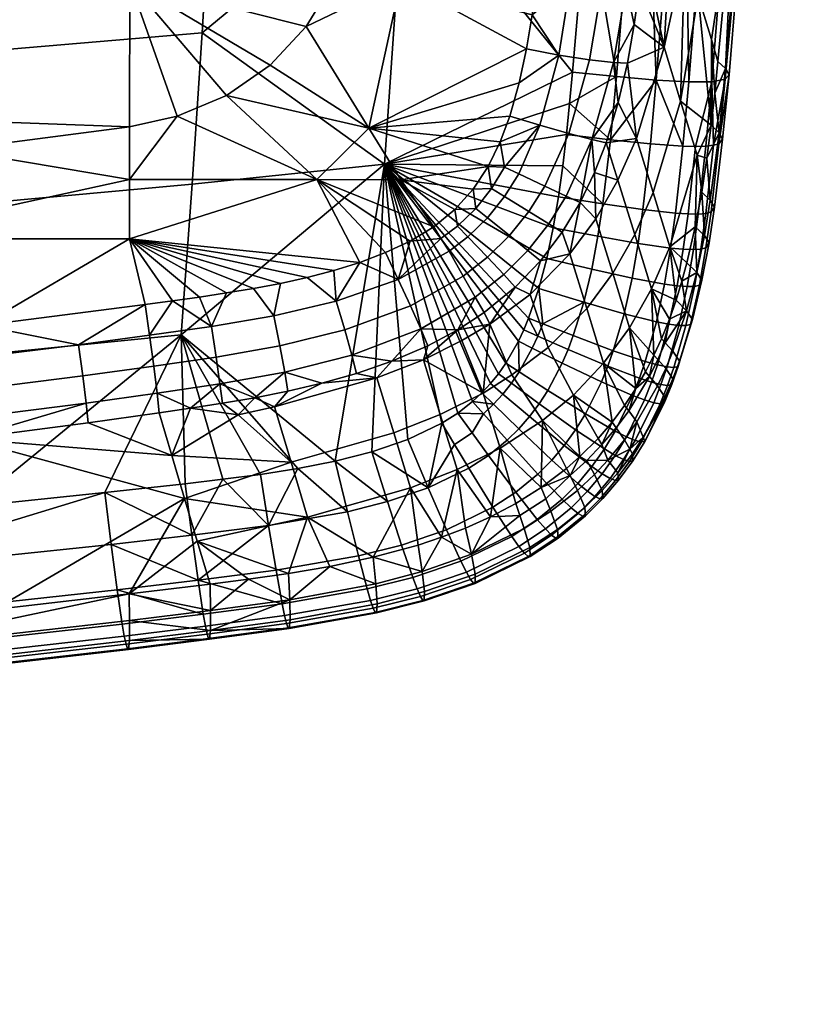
# Model space of a CAD drawing. Header units: millimetres. Extents: x -347 to 347, y -351 to 323.
# Tile 292 of 436: x 174 to 241, y -305 to -223. Entities that reach past the tile are written whole.
import ezdxf

# ---------------------------------------------------------------- set-up
doc = ezdxf.new("R2010")
doc.units = ezdxf.units.MM
for name, color, linetype in [('kolecka', 250, 'Continuous'), ('kryt', 7, 'Continuous'), ('podnoz', 7, 'Continuous'), ('sedak', 7, 'Continuous')]:
    doc.layers.add(name, color=color, linetype=linetype)

msp = doc.modelspace()

# ---------------------------------------------------------------- meshes
at = {"layer": 'kolecka'}
mesh = msp.add_polyface(dxfattribs=at)
corners = [(297.408, -80.989, 3.519), (297.619, -80.774, 2.436), (297.619, -86.257, 1.896), (297.408, -86.257, 3), (297.408, -75.924, 5.054), (297.619, -75.501, 4.034), (297.408, -71.257, 7.551), (297.619, -70.643, 6.633), (297.408, -67.164, 10.907), (297.619, -66.383, 10.127), (297.408, -71.434, 52.567), (297.619, -70.828, 53.49), (297.619, -66.383, 49.873), (297.408, -67.164, 49.093), (297.408, -76.318, 55.104), (297.619, -75.911, 56.131), (297.408, -81.198, 56.521), (297.619, -80.991, 57.606), (297.408, -86.257, 57.001), (297.619, -86.257, 58.105), (297.408, -91.524, 56.48), (297.619, -91.74, 57.563), (297.408, -96.589, 54.946), (297.619, -97.012, 55.966), (297.408, -101.256, 52.449), (297.619, -101.87, 53.367), (297.408, -105.349, 49.092), (297.619, -106.13, 49.873), (297.408, -108.823, 44.823), (297.619, -109.746, 45.429), (297.408, -111.361, 39.939), (297.619, -112.388, 40.345), (297.408, -112.778, 35.059), (297.619, -113.863, 35.266), (297.408, -113.258, 30), (297.619, -114.362, 30), (297.408, -112.737, 24.733), (297.619, -113.82, 24.517), (297.408, -111.203, 19.667), (297.619, -112.223, 19.245), (297.408, -108.706, 15), (297.619, -109.624, 14.387), (297.408, -105.349, 10.907), (297.619, -106.13, 10.127), (297.408, -101.08, 7.433), (297.619, -101.686, 6.51), (24.121, -296.161, 14.013), (24.121, -299.907, 9.407), (23.104, -299.435, 8.935), (23.104, -295.603, 13.646), (24.121, -293.422, 19.28), (23.104, -292.801, 19.034), (24.789, -294.368, 19.654), (24.789, -297.011, 14.571), (25, -295.395, 20.061), (25, -297.934, 15.177), (24.121, -291.895, 24.544), (23.104, -291.239, 24.419), (24.789, -292.894, 24.734), (25, -293.979, 24.941), (24.121, -291.378, 30), (23.104, -290.71, 30), (24.789, -292.395, 30), (25, -293.499, 30), (24.121, -291.939, 35.681), (23.104, -291.284, 35.812), (24.789, -292.937, 35.483), (25, -294.02, 35.267), (24.121, -293.594, 41.145), (23.104, -292.977, 41.4), (24.789, -294.534, 40.755), (25, -295.554, 40.333), (24.121, -296.287, 46.178), (23.104, -295.732, 46.549), (24.789, -297.133, 45.613), (25, -298.051, 45)]
mesh.append_faces([[corners[k] for k in face] for face in [(0, 1, 2, 3), (4, 5, 1, 0), (6, 7, 5, 4), (8, 9, 7, 6), (10, 11, 12, 13), (14, 15, 11, 10), (16, 17, 15, 14), (18, 19, 17, 16), (20, 21, 19, 18), (22, 23, 21, 20), (24, 25, 23, 22), (26, 27, 25, 24), (28, 29, 27, 26), (30, 31, 29, 28), (32, 33, 31, 30), (34, 35, 33, 32), (36, 37, 35, 34), (38, 39, 37, 36), (40, 41, 39, 38), (42, 43, 41, 40), (44, 45, 43, 42), (46, 47, 48, 49), (50, 46, 49, 51), (52, 53, 46, 50), (54, 55, 53, 52), (56, 50, 51, 57), (58, 52, 50, 56), (59, 54, 52, 58), (60, 56, 57, 61), (62, 58, 56, 60), (63, 59, 58, 62), (64, 60, 61, 65), (66, 62, 60, 64), (67, 63, 62, 66), (68, 64, 65, 69), (70, 66, 64, 68), (71, 67, 66, 70), (72, 68, 69, 73), (74, 70, 68, 72), (75, 71, 70, 74)]])
at = {"layer": 'kryt'}
mesh = msp.add_polyface(dxfattribs=at)
corners = [(137.785, -184.634, 407.939), (138.056, -149.499, 404.927), (160.883, -149.291, 406.382), (160.65, -184.416, 408.778), (114.837, -184.834, 407.177), (115.079, -149.695, 403.586), (91.867, -184.995, 406.568), (92.06, -149.854, 402.507), (68.891, -185.109, 406.132), (69.03, -149.969, 401.734), (160.385, -219.466, 411.828), (183.389, -184.248, 409.437), (183.239, -219.323, 411.972), (137.497, -219.636, 411.634), (114.585, -219.788, 411.458), (91.667, -219.91, 411.32), (68.748, -219.998, 411.223), (137.423, -230.784, 412.703), (160.316, -230.699, 412.744), (114.521, -230.863, 412.664), (91.616, -230.925, 412.633), (68.711, -230.969, 412.614), (91.605, -236.069, 412.856), (114.506, -236.044, 412.865), (80.154, -236.078, 412.853), (80.15, -240.053, 412.744), (205.443, -172.488, 409.055), (204.869, -184.187, 409.711), (204.209, -195.881, 410.42), (203.453, -207.574, 411.19), (202.465, -213.552, 411.603), (201.593, -216.46, 411.808), (198.108, -223.083, 412.285), (200.426, -219.258, 412.009), (191.371, -228.903, 412.665), (195.06, -226.361, 412.509), (187.237, -230.634, 412.756), (183.193, -231.555, 412.798), (168.316, -233.47, 412.861), (152.703, -235.322, 412.884), (137.405, -236.972, 412.87), (127.265, -237.974, 412.845), (104.364, -239.955, 412.751), (117.119, -238.9, 412.809), (91.6, -240.889, 412.683), (80.64, -241.594, 412.62)]
mesh.append_faces([[corners[k] for k in face] for face in [(0, 1, 2, 3), (4, 5, 1, 0), (6, 7, 5, 4), (8, 9, 7, 6), (10, 3, 11, 12), (13, 0, 3, 10), (14, 4, 0, 13), (15, 6, 4, 14), (16, 8, 6, 15), (17, 13, 10, 18), (19, 14, 13, 17), (20, 15, 14, 19), (21, 16, 15, 20), (22, 20, 19, 23), (20, 22, 24, 24), (25, 24, 22, 22), (11, 26, 27, 27), (28, 29, 11, 11), (29, 30, 12, 12), (31, 12, 30, 30), (32, 12, 33, 33), (34, 12, 35, 35), (32, 35, 12, 12), (12, 31, 33, 33), (11, 27, 28, 28), (36, 12, 34, 34), (37, 38, 18, 18), (36, 37, 12, 12), (12, 11, 29, 29), (10, 12, 37, 18), (17, 18, 39, 39), (40, 23, 19, 17), (39, 40, 17, 17), (39, 18, 38, 38), (23, 40, 41, 41), (42, 22, 23, 23), (41, 43, 23, 23), (42, 44, 22, 22), (44, 45, 25, 25), (25, 22, 44, 44), (42, 23, 43, 43)]])
at = {"layer": 'podnoz'}
mesh = msp.add_polyface(dxfattribs=at)
corners = [(184.398, -59.915, 132.973), (111.221, -36.138, 150.986), (109.172, -41.922, 150.986), (171.616, -67.769, 135.168), (208.519, -79.011, 126.16), (115.908, -50.799, 148.739), (143.764, -59.283, 141.957), (36.871, -15.508, 169), (88.046, -42.316, 155.495), (112.963, -30.254, 150.986), (178.674, -46.048, 135.168), (289.247, -82.389, 93.737), (70.051, -6.279, 137.329), (178.791, -45.05, 134.246), (171.125, -68.644, 134.246), (148.002, -61.596, 139.882), (60.363, -36.095, 137.329), (59.863, -34.735, 161.238), (78.62, -40.452, 156.729), (101.752, -47.501, 151.133), (124.879, -54.549, 145.514), (282.433, -103.361, 93.737), (61.062, -37.562, 112.444), (319.237, -115.29, 73.94), (101.752, -47.501, 151.133), (115.908, -50.799, 148.739), (88.046, -42.316, 155.495), (155.941, -37.161, 139.882), (132.977, -30.262, 146.438), (178.674, -46.048, 135.168), (178.791, -45.05, 134.246), (197.022, -51.345, 129.744), (124.879, -54.549, 145.514), (143.764, -59.283, 141.957), (148.002, -61.596, 139.882), (171.125, -68.644, 134.246), (189.574, -74.268, 129.744), (171.616, -67.769, 135.168), (78.62, -40.452, 156.729), (60.17, -33.836, 162.203), (59.863, -34.735, 161.238), (25, -305.5, 7.551), (25, -294.02, 35.267), (25, -298.051, 45), (25, -293.979, 24.941), (25, -293.499, 30)]
mesh.append_faces([[corners[k] for k in face] for face in [(0, 1, 2, 2), (3, 4, 0, 0), (2, 5, 6, 6), (6, 3, 2, 2), (3, 0, 2, 2), (7, 5, 2, 2), (5, 7, 8, 8), (9, 0, 10, 10), (9, 1, 0, 0), (11, 12, 13, 13), (14, 15, 16, 16), (17, 16, 18, 18), (16, 19, 18, 18), (20, 19, 16, 16), (21, 14, 16, 16), (20, 16, 15, 15), (22, 23, 21, 16), (24, 25, 26, 26), (27, 28, 29, 29), (29, 30, 27, 27), (30, 29, 31, 31), (32, 33, 25, 25), (32, 25, 24, 24), (32, 34, 33, 33), (35, 36, 37, 37), (37, 34, 35, 35), (33, 34, 37, 37), (24, 26, 38, 38), (38, 39, 40, 40), (38, 26, 39, 39), (41, 42, 43, 43), (42, 44, 45, 45)]])
at = {"layer": 'sedak'}
mesh = msp.add_polyface(dxfattribs=at)
corners = [(208.58, -158.797, 473.059), (208.986, -133.411, 475.239), (192.414, -134.094, 473.217), (192.041, -159.717, 471.206), (207.733, -184.148, 470.464), (191.265, -185.308, 468.805), (206.446, -209.457, 467.454), (190.085, -210.863, 466.015), (189.344, -223.621, 464.475), (204.719, -234.703, 464.032), (225.273, -145.11, 475.74), (222.867, -198.305, 469.891), (220.563, -226.943, 465.939), (224.467, -169.55, 473.294), (223.755, -183.94, 471.662), (221.803, -212.64, 467.983), (224.933, -157.337, 474.567), (220.314, -229.576, 465.547), (230.928, -233.198, 463.492), (231.795, -233.175, 462.684), (232.306, -227.741, 463.533), (230.357, -227.761, 464.962), (229.853, -233.172, 464.127), (232.451, -233.1, 461.7), (233.421, -227.535, 461.403), (227.628, -227.607, 465.738), (224.276, -227.315, 465.992), (223.765, -232.636, 465.187), (236.232, -169.882, 471.211), (234.626, -198.872, 467.658), (235.77, -198.684, 465.547), (237.4, -169.71, 469.119), (234.253, -169.937, 472.583), (232.661, -198.909, 469.057), (231.513, -169.883, 473.284), (229.925, -198.805, 469.793), (228.165, -169.742, 473.448), (226.573, -198.588, 469.999), (237.035, -145.239, 473.774), (238.222, -145.079, 471.696), (235.046, -145.311, 475.125), (232.304, -145.301, 475.798), (228.962, -145.224, 475.931), (225.488, -132.871, 476.813), (195.06, -226.361, 412.509), (198.108, -223.083, 412.285), (203.393, -231.65, 412.666), (191.371, -228.903, 412.665)]
mesh.append_faces([[corners[k] for k in face] for face in [(0, 1, 2, 3), (4, 0, 3, 5), (6, 4, 5, 7), (8, 6, 7, 7), (6, 8, 9, 9), (1, 0, 10, 10), (4, 6, 11, 11), (6, 9, 12, 12), (13, 0, 4, 4), (13, 4, 14, 14), (11, 14, 4, 4), (12, 15, 6, 6), (11, 6, 15, 15), (16, 0, 13, 13), (16, 10, 0, 0), (12, 9, 17, 17), (18, 19, 20, 20), (20, 21, 22, 18), (20, 23, 24, 24), (21, 25, 22, 22), (25, 26, 27, 27), (27, 26, 17, 17), (12, 17, 26, 26), (28, 29, 30, 31), (32, 33, 29, 28), (34, 35, 33, 32), (36, 37, 35, 34), (38, 28, 31, 39), (40, 32, 28, 38), (41, 34, 32, 40), (42, 36, 34, 41), (30, 29, 20, 24), (21, 20, 29, 33), (33, 35, 21, 21), (35, 25, 21, 21), (37, 26, 25, 25), (15, 12, 26, 26), (11, 15, 37, 37), (26, 37, 15, 15), (37, 14, 11, 11), (37, 36, 13, 14), (37, 25, 35, 35), (16, 13, 36, 36), (36, 42, 10, 16), (42, 43, 10, 10), (44, 45, 46, 46), (44, 46, 47, 47)]])
mesh = msp.add_polyface(dxfattribs=at)
corners = [(120.365, -162.846, 463.108), (120.616, -136.429, 464.342), (96.555, -136.97, 462.395), (96.351, -163.571, 461.33), (119.858, -189.246, 461.635), (95.942, -190.157, 460.058), (144.312, -161.962, 465.415), (144.607, -135.768, 466.87), (143.713, -188.133, 463.677), (142.809, -214.282, 461.657), (119.096, -215.627, 459.924), (142.243, -227.344, 460.542), (118.08, -241.982, 457.975), (141.601, -240.396, 459.357), (192.041, -159.717, 471.206), (192.414, -134.094, 473.217), (191.265, -185.308, 468.805), (166.46, -212.693, 463.777), (190.085, -210.863, 466.015), (188.502, -236.363, 462.839), (189.344, -223.621, 464.475), (165.808, -225.614, 462.45), (165.068, -238.522, 461.039), (164.24, -251.414, 459.545), (140.883, -253.435, 458.103), (187.56, -249.085, 461.107), (184.895, -249.114, 411.889), (184.525, -246.516, 411.934), (186.819, -246.211, 411.986), (190.11, -248.382, 412.024), (189.104, -245.893, 412.039), (191.388, -245.549, 412.095), (183.199, -240.978, 412.672), (160.299, -240.972, 412.673), (183.193, -235.974, 412.886), (137.395, -247.304, 411.807), (137.4, -240.985, 412.673), (160.298, -247.295, 411.8), (114.495, -247.314, 411.815), (114.5, -240.999, 412.673), (187.237, -230.634, 412.756), (183.193, -231.555, 412.798), (198.992, -235.996, 412.87), (168.316, -233.47, 412.861), (170.733, -248.285, 411.624), (152.703, -235.322, 412.884), (137.405, -236.972, 412.87), (127.265, -237.974, 412.845), (117.119, -238.9, 412.809), (104.364, -239.955, 412.751), (193.668, -245.168, 412.155)]
mesh.append_faces([[corners[k] for k in face] for face in [(0, 1, 2, 3), (4, 0, 3, 5), (6, 7, 1, 0), (8, 6, 0, 4), (9, 8, 4, 10), (11, 12, 13, 13), (10, 11, 9, 9), (12, 11, 10, 10), (14, 15, 7, 6), (16, 14, 6, 8), (17, 8, 9, 9), (16, 17, 18, 18), (8, 17, 16, 16), (19, 20, 21, 22), (22, 21, 11, 13), (21, 17, 9, 11), (20, 18, 17, 21), (23, 22, 13, 24), (25, 19, 22, 23), (24, 13, 12, 12), (26, 27, 28, 28), (29, 26, 28, 28), (29, 28, 30, 30), (29, 30, 31, 31), (32, 33, 34, 34), (35, 36, 33, 37), (38, 39, 36, 35), (40, 34, 41, 41), (42, 32, 34, 34), (43, 34, 33, 33), (34, 43, 41, 41), (33, 32, 44, 44), (42, 34, 40, 40), (33, 45, 43, 43), (36, 46, 45, 45), (45, 33, 36, 36), (47, 46, 36, 36), (39, 48, 47, 47), (48, 39, 49, 49), (39, 47, 36, 36), (49, 39, 38, 38), (50, 31, 32, 32), (32, 31, 30, 30), (27, 32, 28, 28), (37, 33, 44, 44), (32, 27, 44, 44), (32, 30, 28, 28)]])
mesh = msp.add_polyface(dxfattribs=at)
corners = [(232.9, -232.975, 460.543), (232.25, -238.722, 459.58), (232.533, -238.321, 456.749), (233.221, -232.586, 457.743), (233.758, -227.155, 458.614), (233.421, -227.535, 461.403), (236.143, -198.354, 462.766), (235.77, -198.684, 465.547), (224.008, -226.117, 416.405), (225.762, -222.921, 418.941), (225.188, -226.172, 418.957), (225.076, -219.786, 416.221), (226.208, -219.734, 418.879), (226.552, -216.644, 418.785), (225.866, -212.127, 415.866), (227.063, -210.606, 418.523), (226.831, -213.603, 418.666), (227.274, -207.557, 418.354), (232.27, -224.185, 448.335), (234.16, -211.736, 453.811), (232.827, -226.036, 451.67), (231.156, -220.485, 441.666), (230.044, -216.785, 434.997), (228.009, -195.935, 417.683), (228.933, -213.086, 428.327), (227.352, -237.091, 434.359), (225.946, -232.518, 426.218), (228.294, -224.835, 430.249), (229.68, -229.388, 438.404), (225.807, -240.618, 432.586), (224.392, -236.036, 424.451), (228.761, -241.664, 442.5), (231.068, -233.941, 446.559), (227.825, -209.397, 421.673), (224.419, -229.493, 418.912), (223.393, -232.893, 418.788), (232.248, -231.415, 450.781), (232.556, -228.695, 451.244), (231.455, -237.047, 449.728), (231.889, -234.197, 450.277), (230.911, -239.978, 449.127), (232.18, -237.738, 453.391), (232.916, -232.045, 454.415), (233.472, -226.636, 455.295), (235.904, -197.91, 459.445), (223.817, -212.134, 413.517), (226.193, -207.667, 415.61)]
mesh.append_faces([[corners[k] for k in face] for face in [(0, 1, 2, 3), (3, 4, 0, 0), (0, 4, 5, 5), (6, 5, 4, 4), (6, 7, 5, 5), (8, 9, 10, 10), (11, 12, 9, 9), (11, 13, 12, 12), (14, 15, 16, 16), (14, 16, 13, 13), (14, 13, 11, 11), (14, 17, 15, 15), (9, 8, 11, 11), (18, 19, 20, 20), (19, 18, 21, 21), (19, 21, 22, 22), (23, 22, 24, 24), (25, 26, 27, 28), (29, 30, 26, 25), (31, 25, 28, 32), (15, 33, 24, 24), (16, 15, 24, 24), (24, 13, 16, 16), (13, 27, 12, 12), (9, 27, 10, 10), (26, 34, 10, 10), (27, 9, 12, 12), (24, 27, 13, 13), (27, 26, 10, 10), (28, 22, 21, 21), (27, 22, 28, 28), (35, 26, 30, 30), (22, 27, 24, 24), (21, 36, 28, 28), (37, 18, 20, 20), (36, 18, 37, 37), (32, 28, 36, 36), (38, 32, 39, 39), (39, 32, 36, 36), (38, 40, 32, 32), (18, 36, 21, 21), (3, 2, 41, 42), (41, 38, 39, 39), (42, 39, 36, 36), (42, 36, 37, 37), (43, 37, 20, 20), (42, 41, 39, 39), (3, 42, 43, 4), (37, 43, 42, 42), (19, 43, 20, 20), (19, 44, 43, 43), (44, 6, 4, 43), (14, 45, 46, 46)]])
mesh = msp.add_polyface(dxfattribs=at)
corners = [(215.277, -230.636, 412.702), (203.393, -231.65, 412.666), (216.066, -227.83, 412.558), (213.46, -234.875, 412.84), (214.473, -232.801, 412.789), (216.676, -224.98, 412.387), (206.098, -219.242, 412.01), (206.084, -236.013, 412.86), (212.192, -236.806, 412.847), (198.108, -223.083, 412.285), (200.426, -219.258, 412.009), (220.241, -232.109, 414.408), (222.177, -232.623, 416.401), (220.02, -237.387, 416.209), (218.222, -236.549, 414.378), (217.819, -231.411, 413.133), (216.021, -235.504, 413.218), (221.992, -225.885, 414.243), (224.008, -226.117, 416.405), (219.401, -225.5, 412.854), (223.034, -219.709, 413.949), (225.076, -219.786, 416.221), (220.359, -219.505, 412.487), (224.419, -229.493, 418.912), (223.393, -232.893, 418.788), (225.188, -226.172, 418.957), (222.425, -235.4, 418.639), (221.213, -237.923, 418.437), (223.817, -212.134, 413.517), (225.866, -212.127, 415.866), (213.724, -236.75, 412.929), (214.834, -234.933, 412.924), (214.824, -237.429, 413.201), (217.149, -222.105, 412.2), (221.093, -212.036, 412.004), (221.412, -207.61, 411.717), (224.144, -207.688, 413.243), (217.831, -216.281, 411.805), (218.086, -213.341, 411.607), (218.306, -210.403, 411.411), (217.525, -219.217, 412.004), (225.946, -232.518, 426.218), (224.392, -236.036, 424.451), (206.123, -207.568, 411.198), (202.465, -213.552, 411.603), (201.593, -216.46, 411.808), (203.453, -207.574, 411.19)]
mesh.append_faces([[corners[k] for k in face] for face in [(0, 1, 2, 2), (3, 1, 4, 4), (1, 0, 4, 4), (5, 1, 6, 6), (7, 3, 8, 8), (7, 1, 3, 3), (6, 1, 9, 9), (5, 2, 1, 1), (10, 6, 9, 9), (11, 12, 13, 14), (15, 11, 14, 16), (17, 18, 12, 11), (19, 17, 11, 15), (20, 21, 18, 17), (22, 20, 17, 19), (12, 23, 24, 24), (18, 25, 23, 23), (12, 24, 26, 26), (27, 13, 12, 12), (26, 27, 12, 12), (12, 18, 23, 23), (20, 28, 29, 21), (30, 31, 16, 32), (15, 31, 4, 4), (16, 31, 15, 15), (15, 0, 2, 19), (3, 31, 30, 30), (30, 8, 3, 3), (31, 3, 4, 4), (19, 2, 5, 5), (0, 15, 4, 4), (5, 33, 19, 19), (28, 20, 22, 34), (34, 35, 36, 28), (22, 37, 38, 34), (39, 35, 34, 34), (40, 22, 33, 33), (37, 22, 40, 40), (38, 39, 34, 34), (19, 33, 22, 22), (23, 41, 24, 24), (24, 42, 26, 26), (39, 38, 43, 43), (37, 40, 6, 6), (33, 6, 40, 40), (6, 33, 5, 5), (6, 43, 38, 38), (6, 38, 37, 37), (44, 6, 45, 45), (44, 46, 43, 43), (10, 45, 6, 6), (6, 44, 43, 43)]])
mesh = msp.add_polyface(dxfattribs=at)
corners = [(204.719, -234.703, 464.032), (189.344, -223.621, 464.475), (188.502, -236.363, 462.839), (187.56, -249.085, 461.107), (215.993, -249.62, 462.328), (216.449, -248.652, 462.498), (216.862, -247.665, 462.669), (219.372, -237.445, 464.342), (219.734, -234.829, 464.749), (218.934, -240.048, 463.929), (217.718, -245.176, 463.091), (218.394, -242.629, 463.512), (220.042, -232.205, 465.151), (220.314, -229.576, 465.547), (209.462, -240.967, 412.754), (210.148, -242.035, 412.943), (205.851, -244.402, 412.664), (206.881, -241.171, 412.654), (208.856, -239.975, 412.742), (204.79, -242.149, 412.558), (226.093, -241.369, 463.584), (225.578, -244.287, 463.104), (228.314, -244.801, 462.228), (228.831, -241.76, 462.74), (222.703, -240.769, 463.909), (222.178, -243.529, 463.46), (231.816, -238.838, 460.752), (231.393, -241.851, 460.234), (231.816, -241.742, 459.049), (232.25, -238.722, 459.58), (231.17, -238.893, 461.751), (230.756, -241.89, 461.244), (230.31, -238.887, 462.574), (229.901, -241.86, 462.079), (229.237, -238.821, 463.224), (226.502, -238.52, 464.045), (223.124, -238.036, 464.346), (232.451, -233.1, 461.7), (232.9, -232.975, 460.543), (231.795, -233.175, 462.684), (230.928, -233.198, 463.492), (229.853, -233.172, 464.127), (227.124, -232.98, 464.917), (223.765, -232.636, 465.187), (233.421, -227.535, 461.403), (232.306, -227.741, 463.533), (227.628, -227.607, 465.738), (206.084, -236.013, 412.86), (198.992, -235.996, 412.87), (203.393, -231.65, 412.666), (187.237, -230.634, 412.756), (191.371, -228.903, 412.665), (183.199, -240.978, 412.672), (202.631, -242.967, 412.464), (200.427, -243.656, 412.375)]
mesh.append_faces([[corners[k] for k in face] for face in [(0, 1, 2, 2), (2, 3, 0, 0), (4, 5, 0, 0), (5, 6, 0, 0), (0, 7, 8, 8), (7, 0, 9, 9), (6, 10, 0, 0), (10, 11, 0, 0), (9, 0, 11, 11), (8, 12, 0, 0), (0, 12, 13, 13), (14, 15, 16, 16), (17, 14, 16, 16), (17, 18, 14, 14), (16, 19, 17, 17), (20, 21, 22, 23), (24, 25, 21, 20), (26, 27, 28, 29), (30, 31, 27, 26), (32, 33, 31, 30), (34, 23, 33, 32), (35, 20, 23, 34), (36, 24, 20, 35), (37, 26, 29, 38), (39, 30, 26, 37), (40, 32, 30, 39), (41, 34, 32, 40), (42, 35, 34, 41), (43, 36, 35, 42), (44, 37, 38, 38), (25, 24, 9, 11), (7, 9, 24, 36), (37, 45, 39, 39), (42, 46, 43, 43), (36, 43, 12, 8), (36, 8, 7, 7), (12, 43, 13, 13), (46, 42, 41, 41), (47, 18, 48, 48), (47, 48, 49, 49), (48, 18, 17, 17), (48, 17, 19, 19), (48, 50, 51, 51), (52, 48, 53, 53), (48, 51, 49, 49), (53, 54, 52, 52), (48, 19, 53, 53)]])
mesh = msp.add_polyface(dxfattribs=at)
corners = [(231.816, -241.742, 459.049), (231.258, -244.894, 458.477), (231.474, -244.473, 455.593), (232.07, -241.334, 456.195), (232.25, -238.722, 459.58), (232.533, -238.321, 456.749), (230.512, -248.214, 457.851), (230.679, -247.776, 454.93), (228.345, -254.321, 453.531), (226.528, -257.7, 452.772), (225.997, -256.415, 449.254), (227.726, -253.382, 450.002), (225.382, -258.716, 451.25), (224.938, -257.937, 448.874), (228.312, -254.652, 455.496), (229.008, -252.783, 453.869), (229.58, -251.286, 454.193), (228.945, -253.175, 456.276), (229.482, -251.715, 456.912), (227.223, -245.2, 440.721), (225.807, -240.618, 432.586), (227.352, -237.091, 434.359), (228.761, -241.664, 442.5), (225.374, -248.473, 439.146), (223.952, -243.881, 431.016), (231.068, -233.941, 446.559), (230.911, -239.978, 449.127), (229.297, -246.146, 447.728), (227.431, -250.797, 446.546), (230.214, -243.005, 448.464), (229.788, -244.559, 448.106), (228.726, -247.766, 447.329), (228.059, -249.422, 446.907), (226.714, -252.191, 446.173), (225.891, -253.605, 445.786), (228.417, -251.905, 450.358), (229.017, -250.459, 450.701), (230.183, -247.046, 451.481), (231.036, -243.81, 452.181), (231.68, -240.717, 452.814), (232.18, -237.738, 453.391), (224.955, -255.022, 445.394), (225.3, -255.472, 446.61), (227.051, -252.575, 447.379), (228.379, -249.756, 448.102), (227.759, -251.154, 447.747), (231.455, -237.047, 449.728)]
mesh.append_faces([[corners[k] for k in face] for face in [(0, 1, 2, 3), (4, 0, 3, 5), (1, 6, 7, 2), (8, 9, 10, 11), (9, 12, 10, 10), (10, 12, 13, 13), (9, 8, 14, 14), (15, 14, 8, 8), (16, 17, 15, 15), (14, 15, 17, 17), (7, 6, 18, 18), (7, 18, 16, 16), (17, 16, 18, 18), (19, 20, 21, 22), (23, 24, 20, 19), (25, 26, 22, 22), (22, 27, 19, 19), (23, 19, 28, 28), (29, 30, 22, 22), (30, 27, 22, 22), (29, 22, 26, 26), (31, 19, 27, 27), (32, 28, 19, 19), (28, 33, 23, 23), (33, 34, 23, 23), (19, 31, 32, 32), (15, 8, 11, 35), (16, 15, 35, 36), (7, 16, 36, 37), (2, 7, 37, 38), (3, 2, 38, 39), (5, 3, 39, 40), (41, 34, 42, 42), (34, 33, 43, 43), (28, 43, 33, 33), (28, 32, 44, 45), (27, 37, 31, 31), (30, 37, 27, 27), (31, 44, 32, 32), (29, 38, 30, 30), (10, 42, 43, 11), (43, 42, 34, 34), (11, 43, 45, 35), (35, 45, 44, 36), (44, 37, 36, 36), (31, 37, 44, 44), (37, 30, 38, 38), (43, 28, 45, 45), (38, 29, 26, 26), (39, 26, 46, 46), (40, 39, 46, 46), (38, 26, 39, 39)]])
mesh = msp.add_polyface(dxfattribs=at)
corners = [(212.136, -254.696, 461.377), (212.921, -253.966, 461.523), (204.719, -234.703, 464.032), (209.541, -256.524, 460.99), (210.882, -255.672, 461.175), (213.648, -253.185, 461.674), (206.669, -257.908, 460.663), (187.56, -249.085, 461.107), (200.553, -259.735, 460.145), (203.651, -258.946, 460.387), (214.32, -252.352, 461.832), (214.932, -251.476, 461.994), (195.879, -250.014, 412.963), (196.293, -252.213, 414.472), (190.825, -253.213, 414.316), (190.505, -250.97, 412.796), (195.37, -247.481, 412.184), (190.11, -248.382, 412.024), (201.359, -248.667, 413.186), (201.945, -250.779, 414.684), (200.645, -246.236, 412.391), (206.896, -246.63, 413.498), (207.763, -248.566, 415), (205.851, -244.402, 412.664), (211.33, -244.143, 413.834), (212.357, -245.896, 415.365), (210.148, -242.035, 412.943), (199.422, -253.154, 416.559), (196.567, -253.82, 416.476), (202.34, -252.333, 416.66), (193.772, -254.374, 416.404), (205.323, -251.306, 416.787), (208.36, -249.998, 416.953), (210.878, -248.655, 417.128), (213.108, -247.183, 417.323), (191.388, -245.549, 412.095), (193.668, -245.168, 412.155), (195.937, -244.737, 412.221), (198.193, -244.239, 412.294), (200.427, -243.656, 412.375), (202.631, -242.967, 412.464), (204.79, -242.149, 412.558), (207.996, -251.174, 418.452), (204.068, -252.711, 418.216), (211.239, -249.552, 418.785), (213.03, -254.001, 427.003), (213.593, -248.181, 419.265), (183.199, -240.978, 412.672)]
mesh.append_faces([[corners[k] for k in face] for face in [(0, 1, 2, 2), (3, 4, 2, 2), (5, 2, 1, 1), (4, 0, 2, 2), (6, 3, 2, 2), (2, 7, 8, 8), (2, 8, 9, 9), (9, 6, 2, 2), (10, 2, 5, 5), (11, 2, 10, 10), (12, 13, 14, 15), (16, 12, 15, 17), (18, 19, 13, 12), (20, 18, 12, 16), (21, 22, 19, 18), (23, 21, 18, 20), (24, 25, 22, 21), (26, 24, 21, 23), (13, 27, 28, 28), (19, 29, 27, 13), (30, 14, 13, 13), (31, 29, 19, 19), (22, 32, 31, 31), (22, 33, 32, 32), (34, 33, 25, 25), (22, 25, 33, 33), (19, 22, 31, 31), (17, 35, 36, 16), (16, 37, 38, 20), (16, 36, 37, 37), (38, 39, 20, 20), (39, 40, 20, 20), (41, 23, 40, 40), (23, 20, 40, 40), (42, 32, 33, 33), (32, 42, 31, 31), (29, 31, 43, 43), (29, 43, 27, 27), (31, 42, 43, 43), (42, 33, 44, 44), (42, 44, 45, 45), (46, 44, 33, 33), (46, 45, 44, 44), (38, 47, 39, 39), (47, 37, 36, 36), (47, 38, 37, 37)]])
mesh = msp.add_polyface(dxfattribs=at)
corners = [(215.993, -249.62, 462.328), (204.719, -234.703, 464.032), (214.932, -251.476, 461.994), (210.878, -248.655, 417.128), (213.108, -247.183, 417.323), (213.593, -248.181, 419.265), (215.453, -252.459, 427.489), (213.03, -254.001, 427.003), (219.693, -251.456, 462.11), (218.486, -253.758, 461.695), (221.656, -255.733, 461.1), (222.998, -253.039, 461.592), (223.532, -251.715, 461.828), (225.626, -254.189, 460.564), (226.196, -252.737, 460.831), (220.188, -250.299, 462.313), (229.112, -251.824, 458.402), (228.582, -253.333, 458.109), (228.93, -253.27, 456.856), (229.474, -251.754, 457.16), (228.529, -251.775, 459.471), (228.012, -253.265, 459.189), (227.719, -251.606, 460.365), (227.216, -253.066, 460.096), (226.686, -251.318, 461.088), (223.997, -250.411, 462.058), (220.627, -249.143, 462.514), (230.124, -248.299, 459.07), (230.512, -248.214, 457.851), (229.515, -248.288, 460.115), (228.683, -248.179, 460.984), (227.629, -247.973, 461.681), (224.905, -247.293, 462.597), (221.507, -246.32, 462.996), (230.85, -244.992, 459.676), (231.258, -244.894, 458.477), (230.224, -245.01, 460.702), (229.378, -244.945, 461.552), (228.314, -244.801, 462.228), (225.578, -244.287, 463.104), (222.178, -243.529, 463.46), (231.393, -241.851, 460.234), (231.816, -241.742, 459.049), (230.756, -241.89, 461.244), (229.901, -241.86, 462.079), (228.831, -241.76, 462.74), (216.057, -252.202, 461.917), (215.409, -253.156, 461.741), (217.759, -254.882, 461.487), (217.164, -250.204, 462.276), (217.633, -249.177, 462.457), (218.053, -248.136, 462.637), (218.394, -242.629, 463.512), (217.718, -245.176, 463.091), (216.449, -248.652, 462.498), (214.32, -252.352, 461.832), (213.648, -253.185, 461.674), (214.69, -254.071, 461.568), (216.862, -247.665, 462.669), (228.945, -253.175, 456.276), (229.482, -251.715, 456.912), (228.295, -254.828, 456.539)]
mesh.append_faces([[corners[k] for k in face] for face in [(0, 1, 2, 2), (3, 4, 5, 5), (5, 6, 7, 7), (8, 9, 10, 11), (12, 11, 13, 14), (15, 8, 11, 12), (16, 17, 18, 19), (20, 21, 17, 16), (22, 23, 21, 20), (24, 14, 23, 22), (25, 12, 14, 24), (26, 15, 12, 25), (27, 16, 19, 28), (29, 20, 16, 27), (30, 22, 20, 29), (31, 24, 22, 30), (32, 25, 24, 31), (33, 26, 25, 32), (34, 27, 28, 35), (36, 29, 27, 34), (37, 30, 29, 36), (38, 31, 30, 37), (39, 32, 31, 38), (40, 33, 32, 39), (41, 34, 35, 42), (43, 36, 34, 41), (44, 37, 36, 43), (45, 38, 37, 44), (9, 46, 47, 48), (8, 49, 46, 9), (49, 8, 15, 50), (50, 15, 26, 51), (33, 40, 52, 53), (51, 26, 33, 33), (49, 50, 54, 0), (55, 56, 57, 47), (47, 46, 2, 55), (46, 0, 2, 2), (46, 49, 0, 0), (54, 50, 58, 58), (53, 58, 51, 51), (33, 53, 51, 51), (51, 58, 50, 50), (59, 60, 18, 18), (18, 61, 59, 59), (28, 19, 60, 60), (19, 18, 60, 60)]])
mesh = msp.add_polyface(dxfattribs=at)
corners = [(213.389, -242.538, 414.009), (214.76, -244.004, 415.602), (212.357, -245.896, 415.365), (211.33, -244.143, 413.834), (211.745, -240.823, 413.047), (210.148, -242.035, 412.943), (215.719, -245.068, 417.606), (213.108, -247.183, 417.323), (209.462, -240.967, 412.754), (210.863, -239.915, 412.829), (208.856, -239.975, 412.742), (210.649, -238.523, 412.811), (215.453, -252.459, 427.489), (213.593, -248.181, 419.265), (216.984, -245.687, 420.177), (218.515, -250.149, 428.258), (218.032, -256.285, 435.871), (220.64, -254.148, 436.667), (206.084, -236.013, 412.86), (212.192, -236.806, 412.847), (221.181, -259.331, 444.206), (222.711, -257.804, 444.622), (223.047, -258.331, 445.843), (221.759, -259.67, 445.489), (223.534, -259.649, 448.448), (224.241, -256.915, 446.222), (224.938, -257.937, 448.874), (225.382, -258.716, 451.25), (215.254, -240.706, 414.168), (216.797, -241.961, 415.829), (213.399, -239.217, 413.143), (216.867, -238.689, 414.294), (218.553, -239.729, 416.038), (214.824, -237.429, 413.201), (218.222, -236.549, 414.378), (220.02, -237.387, 416.209), (216.021, -235.504, 413.218), (217.864, -242.848, 417.892), (219.699, -240.434, 418.179), (212.403, -238.424, 412.897), (213.724, -236.75, 412.929), (221.213, -237.923, 418.437), (223.952, -243.881, 431.016), (222.531, -239.29, 422.886), (224.392, -236.036, 424.451), (225.807, -240.618, 432.586), (221.76, -246.86, 429.666), (220.335, -242.26, 421.541), (223.186, -251.459, 437.791), (225.374, -248.473, 439.146), (222.425, -235.4, 418.639), (225.891, -253.605, 445.786), (224.955, -255.022, 445.394), (223.898, -256.428, 445.003), (225.3, -255.472, 446.61), (225.997, -256.415, 449.254)]
mesh.append_faces([[corners[k] for k in face] for face in [(0, 1, 2, 3), (4, 0, 3, 5), (2, 1, 6, 7), (8, 9, 4, 5), (8, 10, 11, 9), (12, 13, 14, 15), (16, 12, 15, 17), (6, 13, 7, 7), (14, 13, 6, 6), (18, 11, 10, 10), (18, 19, 11, 11), (17, 20, 16, 16), (21, 20, 17, 17), (20, 21, 22, 23), (24, 22, 25, 26), (24, 26, 27, 27), (24, 23, 22, 22), (28, 29, 1, 0), (30, 28, 0, 4), (31, 32, 29, 28), (33, 31, 28, 30), (34, 35, 32, 31), (36, 34, 31, 33), (37, 6, 1, 29), (29, 32, 38, 37), (9, 39, 30, 4), (11, 19, 39, 39), (9, 11, 39, 39), (39, 40, 33, 30), (32, 35, 41, 38), (39, 19, 40, 40), (42, 43, 44, 45), (46, 47, 43, 42), (15, 14, 47, 46), (48, 46, 42, 49), (17, 15, 46, 48), (43, 41, 50, 50), (47, 38, 41, 41), (41, 43, 47, 47), (50, 44, 43, 43), (37, 38, 47, 47), (14, 6, 37, 37), (14, 37, 47, 47), (49, 51, 48, 48), (52, 48, 51, 51), (48, 52, 53, 53), (17, 48, 53, 53), (21, 17, 53, 53), (22, 21, 53, 53), (53, 52, 54, 25), (54, 55, 26, 25), (53, 25, 22, 22)]])
mesh = msp.add_polyface(dxfattribs=at)
corners = [(118.08, -241.982, 457.975), (124.636, -267.359, 456.13), (140.883, -253.435, 458.103), (164.24, -251.414, 459.545), (147.228, -265.591, 457.152), (187.56, -249.085, 461.107), (169.815, -263.535, 458.338), (181.115, -262.371, 458.971), (187.889, -261.625, 459.358), (191.071, -261.254, 459.542), (194.247, -260.841, 459.73), (179.261, -252.539, 412.498), (185.248, -251.729, 412.654), (185.534, -253.996, 414.18), (179.538, -254.823, 414.026), (178.919, -249.905, 411.74), (184.895, -249.114, 411.889), (158.621, -255.136, 411.994), (158.867, -257.459, 413.527), (158.315, -252.459, 411.251), (137.94, -257.422, 411.544), (138.154, -259.771, 413.08), (137.673, -254.717, 410.811), (115.676, -256.782, 410.402), (115.901, -259.506, 411.128), (179.715, -256.479, 416.071), (185.718, -255.642, 416.216), (169.375, -257.852, 415.826), (159.023, -259.14, 415.59), (148.661, -260.345, 415.366), (184.525, -246.516, 411.934), (170.733, -248.285, 411.624), (161.574, -249.395, 411.422), (138.579, -251.931, 410.95), (150.081, -250.708, 411.18), (115.546, -254.092, 410.535), (127.067, -253.059, 410.735), (104.016, -255.027, 410.352), (188.349, -255.261, 416.278), (190.825, -253.213, 414.316), (191.034, -254.845, 416.34), (190.505, -250.97, 412.796), (190.11, -248.382, 412.024), (186.786, -259.254, 422.503), (192.374, -255.824, 418.357), (137.395, -247.304, 411.807), (160.298, -247.295, 411.8), (114.495, -247.314, 411.815)]
mesh.append_faces([[corners[k] for k in face] for face in [(0, 1, 2, 2), (3, 2, 4, 4), (5, 3, 6, 6), (6, 7, 5, 5), (8, 5, 7, 7), (9, 10, 5, 5), (9, 5, 8, 8), (11, 12, 13, 14), (15, 16, 12, 11), (17, 11, 14, 18), (19, 15, 11, 17), (20, 17, 18, 21), (22, 19, 17, 20), (23, 22, 20, 24), (25, 14, 13, 26), (25, 27, 14, 14), (18, 27, 28, 28), (18, 28, 29, 29), (14, 27, 18, 18), (16, 15, 30, 30), (15, 31, 30, 30), (19, 32, 31, 31), (15, 19, 31, 31), (19, 22, 33, 34), (22, 23, 35, 36), (19, 34, 32, 32), (22, 36, 33, 33), (35, 23, 37, 37), (13, 38, 26, 26), (39, 40, 38, 38), (12, 41, 39, 13), (39, 38, 13, 13), (16, 42, 41, 12), (43, 25, 26, 26), (25, 43, 27, 27), (44, 38, 40, 40), (43, 26, 38, 38), (38, 44, 43, 43), (34, 45, 46, 46), (46, 32, 34, 34), (34, 33, 45, 45), (36, 45, 33, 33), (35, 47, 36, 36), (36, 47, 45, 45), (35, 37, 47, 47), (31, 32, 46, 46)]])
mesh = msp.add_polyface(dxfattribs=at)
corners = [(187.56, -249.085, 461.107), (194.247, -260.841, 459.73), (197.412, -260.349, 459.929), (200.553, -259.735, 460.145), (196.293, -252.213, 414.472), (196.567, -253.82, 416.476), (193.772, -254.374, 416.404), (190.825, -253.213, 414.316), (191.034, -254.845, 416.34), (195.427, -255.151, 418.24), (199.422, -253.154, 416.559), (192.374, -255.824, 418.357), (204.068, -252.711, 418.216), (205.481, -257.346, 426.328), (196.824, -259.798, 426.351), (186.786, -259.254, 422.503), (198.223, -264.445, 434.462), (187.855, -262.865, 428.79), (188.925, -266.477, 435.078), (193.253, -269.67, 441.55), (196.621, -269.186, 441.736), (200.109, -268.593, 441.928), (203.741, -267.824, 442.139), (204.096, -271.747, 449.512), (196.748, -273.087, 449.102), (196.717, -271.406, 445.55), (203.97, -270.053, 445.957), (204.043, -272.515, 452.615), (196.668, -273.834, 452.204), (203.934, -272.472, 453.961), (196.575, -273.779, 453.548), (203.765, -272.122, 455.158), (196.446, -273.414, 454.745), (203.535, -271.46, 456.206), (196.279, -272.735, 455.793), (203.246, -270.492, 457.107), (196.075, -271.747, 456.693), (202.503, -267.702, 458.502), (195.562, -268.913, 458.087), (201.58, -263.986, 459.455), (194.937, -265.146, 459.04), (190.046, -272.31, 445.193), (190.045, -273.992, 448.756), (189.954, -274.735, 451.866), (189.75, -274.303, 454.411), (189.867, -274.675, 453.213), (189.604, -273.616, 455.457), (189.427, -272.618, 456.356), (188.991, -269.759, 457.742), (191.071, -261.254, 459.542)]
mesh.append_faces([[corners[k] for k in face] for face in [(0, 1, 2, 2), (3, 0, 2, 2), (4, 5, 6, 6), (7, 6, 8, 8), (5, 9, 6, 6), (9, 5, 10, 10), (11, 8, 6, 6), (9, 12, 13, 14), (9, 14, 11, 11), (6, 9, 11, 11), (14, 15, 11, 11), (10, 12, 9, 9), (14, 16, 17, 17), (18, 17, 16, 16), (19, 18, 20, 20), (18, 16, 20, 20), (21, 20, 16, 16), (22, 21, 16, 16), (23, 24, 25, 26), (27, 28, 24, 23), (29, 30, 28, 27), (31, 32, 30, 29), (33, 34, 32, 31), (35, 36, 34, 33), (37, 38, 36, 35), (39, 40, 38, 37), (20, 25, 19, 19), (25, 20, 21, 21), (25, 21, 26, 26), (25, 41, 19, 19), (42, 41, 25, 25), (28, 43, 42, 42), (42, 24, 28, 28), (30, 32, 44, 45), (30, 45, 43, 43), (28, 30, 43, 43), (42, 25, 24, 24), (46, 44, 32, 34), (47, 46, 34, 36), (48, 47, 36, 36), (38, 48, 36, 36), (1, 49, 40, 40), (40, 2, 1, 1), (39, 2, 40, 40), (48, 38, 40, 40), (2, 39, 3, 3)]])
mesh = msp.add_polyface(dxfattribs=at)
corners = [(164.24, -251.414, 459.545), (158.521, -264.604, 457.729), (169.815, -263.535, 458.338), (187.855, -262.865, 428.79), (169.375, -257.852, 415.826), (186.786, -259.254, 422.503), (148.661, -260.345, 415.366), (159.023, -259.14, 415.59), (160.388, -273.42, 439.686), (171.789, -272.214, 440.314), (188.925, -266.477, 435.078), (183.178, -270.914, 440.966), (189.997, -270.087, 441.365), (196.824, -259.798, 426.351), (193.253, -269.67, 441.55), (160.388, -277.437, 447.28), (160.409, -275.708, 443.623), (183.217, -273.152, 444.818), (183.208, -274.844, 448.403), (160.295, -278.196, 450.453), (183.113, -275.591, 451.526), (160.215, -278.13, 451.818), (183.027, -275.53, 452.877), (160.11, -277.742, 453.025), (182.912, -275.155, 454.077), (159.981, -277.027, 454.07), (182.769, -274.461, 455.123), (159.828, -275.992, 454.957), (182.598, -273.454, 456.019), (159.455, -273.028, 456.292), (182.176, -270.571, 457.394), (159.009, -269.096, 457.151), (181.67, -266.744, 458.317), (190.046, -272.31, 445.193), (190.045, -273.992, 448.756), (189.867, -274.675, 453.213), (189.954, -274.735, 451.866), (148.977, -274.537, 439.092), (189.75, -274.303, 454.411), (189.427, -272.618, 456.356), (189.604, -273.616, 455.457), (188.991, -269.759, 457.742), (188.466, -265.963, 458.682), (181.115, -262.371, 458.971), (187.889, -261.625, 459.358), (147.228, -265.591, 457.152), (194.937, -265.146, 459.04), (191.071, -261.254, 459.542)]
mesh.append_faces([[corners[k] for k in face] for face in [(0, 1, 2, 2), (3, 4, 5, 5), (6, 7, 8, 8), (7, 4, 9, 9), (3, 10, 11, 11), (10, 12, 11, 11), (8, 7, 9, 9), (11, 9, 3, 3), (9, 4, 3, 3), (13, 3, 5, 5), (14, 12, 10, 10), (15, 16, 17, 18), (19, 15, 18, 20), (21, 19, 20, 22), (23, 21, 22, 24), (25, 23, 24, 26), (27, 25, 26, 28), (29, 27, 28, 30), (31, 29, 30, 32), (11, 12, 33, 33), (17, 33, 34, 34), (11, 33, 17, 17), (35, 22, 20, 36), (18, 34, 36, 36), (11, 16, 9, 9), (17, 16, 11, 11), (8, 9, 16, 16), (37, 8, 16, 16), (36, 20, 18, 18), (22, 35, 38, 24), (34, 18, 17, 17), (39, 28, 26, 40), (39, 41, 30, 30), (32, 42, 43, 43), (44, 43, 42, 42), (41, 42, 32, 32), (40, 26, 24, 38), (43, 31, 32, 32), (41, 32, 30, 30), (39, 30, 28, 28), (2, 31, 43, 43), (1, 31, 2, 2), (45, 31, 1, 1), (12, 14, 33, 33), (41, 46, 42, 42), (42, 47, 44, 44), (42, 46, 47, 47)]])
mesh = msp.add_polyface(dxfattribs=at)
corners = [(210.836, -260.432, 434.679), (209.415, -255.803, 426.565), (213.03, -254.001, 427.003), (214.455, -258.624, 435.118), (206.896, -261.982, 434.441), (205.481, -257.346, 426.328), (198.223, -264.445, 434.462), (196.824, -259.798, 426.351), (204.068, -252.711, 418.216), (207.996, -251.174, 418.452), (213.634, -264.423, 442.931), (203.741, -267.824, 442.139), (209.509, -266.142, 442.54), (211.539, -265.362, 442.717), (207.54, -266.795, 442.389), (208.091, -270.717, 449.779), (204.096, -271.747, 449.512), (203.97, -270.053, 445.957), (207.884, -269.021, 446.217), (208.062, -271.496, 452.887), (204.043, -272.515, 452.615), (207.938, -271.464, 454.233), (203.934, -272.472, 453.961), (207.735, -271.127, 455.43), (203.765, -272.122, 455.158), (207.452, -270.482, 456.477), (203.535, -271.46, 456.206), (207.09, -269.533, 457.376), (203.246, -270.492, 457.107), (206.148, -266.791, 458.764), (202.503, -267.702, 458.502), (204.968, -263.134, 459.707), (201.58, -263.986, 459.455), (212.362, -269.236, 450.134), (212.042, -267.557, 446.56), (212.365, -270.021, 453.247), (212.22, -270.001, 454.593), (211.969, -269.685, 455.788), (211.611, -269.068, 456.83), (211.148, -268.156, 457.723), (209.928, -265.507, 459.093), (208.391, -261.966, 460.013), (211.815, -260.308, 460.398), (213.842, -263.606, 459.531), (200.109, -268.593, 441.928), (200.553, -259.735, 460.145), (210.608, -258.305, 460.736), (213.469, -259.235, 460.629), (212.096, -257.349, 460.943), (203.651, -258.946, 460.387), (209.541, -256.524, 460.99), (210.882, -255.672, 461.175), (213.057, -255.735, 461.242), (206.669, -257.908, 460.663), (212.136, -254.696, 461.377)]
mesh.append_faces([[corners[k] for k in face] for face in [(0, 1, 2, 3), (4, 5, 1, 0), (6, 7, 5, 4), (8, 9, 1, 5), (9, 2, 1, 1), (3, 10, 0, 0), (4, 11, 6, 6), (0, 12, 4, 4), (0, 10, 13, 13), (0, 13, 12, 12), (4, 14, 11, 11), (12, 14, 4, 4), (15, 16, 17, 18), (19, 20, 16, 15), (21, 22, 20, 19), (23, 24, 22, 21), (25, 26, 24, 23), (27, 28, 26, 25), (29, 30, 28, 27), (31, 32, 30, 29), (33, 15, 18, 34), (35, 19, 15, 33), (36, 21, 19, 35), (37, 23, 21, 36), (38, 25, 23, 37), (39, 27, 25, 38), (40, 29, 27, 39), (41, 31, 29, 40), (42, 41, 40, 43), (44, 11, 17, 17), (14, 18, 11, 11), (13, 34, 12, 12), (10, 34, 13, 13), (12, 18, 14, 14), (18, 17, 11, 11), (34, 18, 12, 12), (31, 45, 32, 32), (46, 41, 42, 42), (46, 42, 47, 48), (41, 49, 31, 31), (41, 46, 50, 50), (46, 48, 51, 50), (52, 51, 48, 48), (53, 49, 41, 41), (45, 31, 49, 49), (41, 50, 53, 53), (54, 51, 52, 52)]])
mesh = msp.add_polyface(dxfattribs=at)
corners = [(214.455, -258.624, 435.118), (213.03, -254.001, 427.003), (215.453, -252.459, 427.489), (218.032, -256.285, 435.871), (217.921, -261.941, 443.527), (220.049, -260.334, 443.939), (221.181, -259.331, 444.206), (215.773, -263.294, 443.196), (213.634, -264.423, 442.931), (216.957, -266.993, 450.649), (212.362, -269.236, 450.134), (212.042, -267.557, 446.56), (216.488, -265.386, 447.06), (216.999, -267.76, 453.765), (212.365, -270.021, 453.247), (216.824, -267.756, 455.107), (212.22, -270.001, 454.593), (216.506, -267.474, 456.294), (211.969, -269.685, 455.788), (216.045, -266.909, 457.325), (211.611, -269.068, 456.83), (215.442, -266.066, 458.202), (211.148, -268.156, 457.723), (213.842, -263.606, 459.531), (209.928, -265.507, 459.093), (219.292, -265.475, 450.995), (218.747, -263.938, 447.401), (219.349, -266.217, 454.108), (219.153, -266.222, 455.445), (218.796, -265.964, 456.624), (218.274, -265.438, 457.645), (217.59, -264.649, 458.508), (215.773, -262.339, 459.804), (213.469, -259.235, 460.629), (211.815, -260.308, 460.398), (221.032, -264.121, 457.017), (221.433, -264.35, 455.849), (220.445, -263.645, 458.022), (219.677, -262.926, 458.868), (217.635, -260.813, 460.119), (215.044, -257.967, 460.89), (218.814, -259.638, 460.354), (221.003, -261.592, 459.139), (216.037, -257, 461.082), (216.938, -255.972, 461.281), (219.869, -258.393, 460.597), (217.759, -254.882, 461.487), (220.826, -257.076, 460.848), (218.486, -253.758, 461.695), (221.656, -255.733, 461.1), (218.321, -262.894, 445.335), (216.119, -264.292, 445), (220.354, -260.935, 445.161), (220.977, -262.196, 447.82), (212.096, -257.349, 460.943), (213.057, -255.735, 461.242), (213.908, -254.93, 461.402), (214.69, -254.071, 461.568), (212.921, -253.966, 461.523), (212.136, -254.696, 461.377), (213.648, -253.185, 461.674), (215.409, -253.156, 461.741)]
mesh.append_faces([[corners[k] for k in face] for face in [(0, 1, 2, 3), (3, 4, 0, 0), (5, 3, 6, 6), (4, 3, 5, 5), (7, 8, 0, 0), (4, 7, 0, 0), (9, 10, 11, 12), (13, 14, 10, 9), (15, 16, 14, 13), (17, 18, 16, 15), (19, 20, 18, 17), (21, 22, 20, 19), (23, 24, 22, 21), (25, 9, 12, 26), (27, 13, 9, 25), (28, 15, 13, 27), (29, 17, 15, 28), (30, 19, 17, 29), (31, 21, 19, 30), (32, 23, 21, 31), (33, 34, 23, 32), (35, 29, 28, 36), (37, 30, 29, 35), (38, 31, 30, 37), (39, 32, 31, 38), (40, 33, 32, 39), (41, 39, 38, 42), (43, 40, 39, 41), (44, 43, 41, 45), (46, 44, 45, 47), (48, 46, 47, 49), (7, 4, 50, 51), (5, 52, 4, 4), (51, 8, 7, 7), (11, 8, 51, 51), (12, 51, 50, 26), (51, 12, 11, 11), (26, 50, 52, 53), (50, 4, 52, 52), (54, 33, 40, 55), (55, 40, 43, 56), (56, 43, 44, 57), (56, 58, 59, 59), (56, 57, 60, 58), (56, 59, 55, 55), (46, 61, 57, 44)]])
mesh = msp.add_polyface(dxfattribs=at)
corners = [(221.589, -263.632, 451.416), (219.292, -265.475, 450.995), (218.747, -263.938, 447.401), (220.977, -262.196, 447.82), (221.653, -264.336, 454.521), (219.349, -266.217, 454.108), (221.433, -264.35, 455.849), (219.153, -266.222, 455.445), (223.067, -262.207, 451.742), (222.421, -260.855, 448.148), (223.128, -262.876, 454.838), (222.89, -262.897, 456.159), (222.457, -262.691, 457.316), (221.032, -264.121, 457.017), (221.827, -262.255, 458.309), (220.445, -263.645, 458.022), (221.003, -261.592, 459.139), (219.677, -262.926, 458.868), (224.394, -260.7, 452.088), (223.534, -259.649, 448.448), (224.444, -261.334, 455.171), (224.186, -261.361, 456.482), (223.724, -261.179, 457.627), (223.056, -260.785, 458.606), (222.183, -260.181, 459.421), (219.869, -258.393, 460.597), (218.814, -259.638, 460.354), (225.638, -259.708, 455.518), (225.606, -259.11, 452.451), (225.36, -259.742, 456.818), (224.871, -259.584, 457.951), (224.167, -259.234, 458.915), (223.25, -258.691, 459.712), (220.826, -257.076, 460.848), (226.664, -258.066, 455.866), (226.528, -257.7, 452.772), (226.366, -258.107, 457.154), (225.853, -257.974, 458.273), (225.118, -257.665, 459.222), (224.166, -257.183, 460.002), (221.656, -255.733, 461.1), (227.963, -254.884, 457.803), (228.295, -254.828, 456.539), (227.409, -254.797, 458.896), (226.629, -254.564, 459.815), (225.626, -254.189, 460.564), (222.998, -253.039, 461.592), (228.582, -253.333, 458.109), (228.93, -253.27, 456.856), (228.012, -253.265, 459.189), (227.216, -253.066, 460.096), (226.196, -252.737, 460.831), (220.354, -260.935, 445.161), (220.049, -260.334, 443.939), (221.181, -259.331, 444.206), (221.759, -259.67, 445.489), (225.382, -258.716, 451.25), (228.312, -254.652, 455.496), (228.945, -253.175, 456.276)]
mesh.append_faces([[corners[k] for k in face] for face in [(0, 1, 2, 3), (4, 5, 1, 0), (6, 7, 5, 4), (8, 0, 3, 9), (10, 4, 0, 8), (11, 6, 4, 10), (12, 13, 6, 11), (14, 15, 13, 12), (16, 17, 15, 14), (18, 8, 9, 19), (20, 10, 8, 18), (21, 11, 10, 20), (22, 12, 11, 21), (23, 14, 12, 22), (24, 16, 14, 23), (25, 26, 16, 24), (27, 20, 18, 28), (29, 21, 20, 27), (30, 22, 21, 29), (31, 23, 22, 30), (32, 24, 23, 31), (33, 25, 24, 32), (34, 27, 28, 35), (36, 29, 27, 34), (37, 30, 29, 36), (38, 31, 30, 37), (39, 32, 31, 38), (40, 33, 32, 39), (41, 36, 34, 42), (43, 37, 36, 41), (44, 38, 37, 43), (45, 39, 38, 44), (46, 40, 39, 45), (47, 41, 42, 48), (49, 43, 41, 47), (50, 44, 43, 49), (51, 45, 44, 50), (52, 53, 54, 54), (54, 55, 52, 52), (55, 9, 3, 52), (18, 19, 56, 56), (18, 56, 28, 28), (35, 28, 56, 56), (35, 57, 34, 34), (34, 57, 42, 42), (57, 58, 42, 42), (9, 55, 19, 19)]])

doc.saveas('drawing.dxf')
